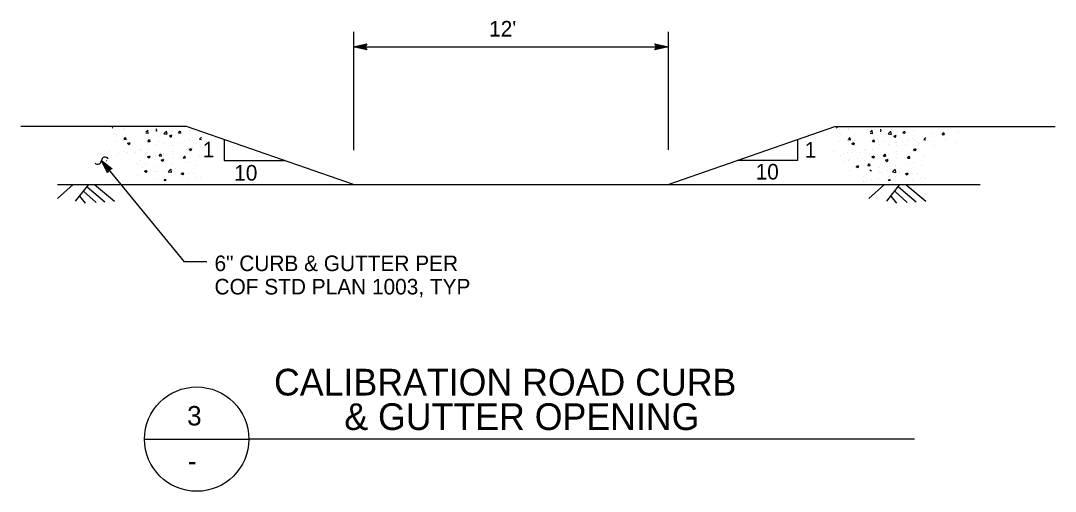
# Model space of a CAD drawing. Extents: x 6710407 to 6714861, y 1868090 to 1871317.
# Drawn here: x 6713554.4 to 6714019.3, y 1871055.4 to 1871266.8 of the extents above; entities that cross this region are included whole.
import ezdxf

# ---------------------------------------------------------------- set-up
doc = ezdxf.new("R2010")
doc.units = 0
doc.layers.add('Nongeo Data(60)', color=7, linetype='Continuous')

msp = doc.modelspace()

# ---------------------------------------------------------------- linework, layer by layer
at = {"layer": 'Nongeo Data(60)'}
for p, q in [((6713703.84, 1871261.83), (6713703.84, 1871208.58)), ((6713845.25, 1871261.83), (6713845.25, 1871208.78)), ((6713703.84, 1871255.06), (6713709.84, 1871256.39)), ((6713703.84, 1871255.06), (6713845.25, 1871255.06)), ((6713709.84, 1871253.72), (6713703.84, 1871255.06)), ((6713703.84, 1871255.06), (6713703.84, 1871255.06)), ((6713709.63, 1871254.08), (6713705.22, 1871255.06)), ((6713705.24, 1871255.06), (6713709.61, 1871256.03)), ((6713706.61, 1871255.06), (6713709.43, 1871255.69)), ((6713709.39, 1871254.44), (6713706.61, 1871255.06)), ((6713707.99, 1871255.06), (6713709.2, 1871255.33)), ((6713709.22, 1871254.78), (6713707.99, 1871255.06)), ((6713709.84, 1871256.39), (6713709.04, 1871255.06)), ((6713709.04, 1871255.06), (6713709.84, 1871253.72)), ((6713709.84, 1871256.39), (6713709.84, 1871256.39)), ((6713840.05, 1871255.06), (6713839.25, 1871256.4)), ((6713839.25, 1871256.4), (6713839.25, 1871256.4)), ((6713839.25, 1871256.4), (6713845.25, 1871255.06)), ((6713845.25, 1871255.06), (6713839.25, 1871253.73)), ((6713839.25, 1871253.73), (6713840.05, 1871255.06)), ((6713839.46, 1871256.05), (6713843.87, 1871255.06)), ((6713843.85, 1871255.06), (6713839.48, 1871254.09)), ((6713842.48, 1871255.06), (6713839.66, 1871254.44)), ((6713839.7, 1871255.69), (6713842.48, 1871255.06)), ((6713839.87, 1871255.34), (6713841.1, 1871255.06)), ((6713841.1, 1871255.06), (6713839.89, 1871254.8)), ((6713845.25, 1871255.06), (6713845.25, 1871255.06)), ((6713709.84, 1871253.72), (6713709.84, 1871253.72)), ((6713839.25, 1871253.73), (6713839.25, 1871253.73)), ((6713628.84, 1871219.23), (6713554.37, 1871219.23)), ((6713595.43, 1871218.72), (6713595.63, 1871218.69)), ((6713595.71, 1871218.63), (6713595.67, 1871218.99)), ((6713597.02, 1871217.9), (6713597.02, 1871217.9)), ((6713600.77, 1871218.4), (6713600.77, 1871218.4)), ((6713600.86, 1871217.79), (6713600.86, 1871217.79)), ((6713610.62, 1871216.74), (6713611.47, 1871217.63)), ((6713611.72, 1871216.15), (6713611.56, 1871217.57)), ((6713615.11, 1871217.31), (6713615.45, 1871217.28)), ((6713615.53, 1871217.22), (6713615.36, 1871218.16)), ((6713618.7, 1871216.01), (6713619.87, 1871217.23)), ((6713620.12, 1871215.74), (6713619.95, 1871217.17)), ((6713622.73, 1871217.01), (6713622.73, 1871217.01)), ((6713625.31, 1871216.42), (6713626.04, 1871217.28)), ((6713626.29, 1871216.28), (6713626.12, 1871217.22)), ((6713626.51, 1871216.85), (6713626.51, 1871216.85)), ((6713703.84, 1871193.26), (6713628.84, 1871219.23)), ((6713630.26, 1871217.35), (6713630.26, 1871217.35)), ((6713845.25, 1871193.26), (6713920.25, 1871219.23)), ((6713920.25, 1871219.23), (6714019.26, 1871219.23)), ((6713920.91, 1871218.64), (6713921.1, 1871218.61)), ((6713921.19, 1871218.54), (6713921.14, 1871218.91)), ((6713922.49, 1871217.82), (6713922.49, 1871217.82)), ((6713926.25, 1871218.31), (6713926.25, 1871218.31)), ((6713926.33, 1871217.7), (6713926.33, 1871217.7)), ((6713936.09, 1871216.66), (6713936.95, 1871217.55)), ((6713937.19, 1871216.06), (6713937.03, 1871217.48)), ((6713940.58, 1871217.23), (6713940.92, 1871217.2)), ((6713941, 1871217.14), (6713940.83, 1871218.08)), ((6713944.18, 1871215.93), (6713945.34, 1871217.14)), ((6713945.59, 1871215.66), (6713945.43, 1871217.08)), ((6713948.21, 1871216.93), (6713948.21, 1871216.93)), ((6713950.79, 1871216.34), (6713951.51, 1871217.2)), ((6713951.76, 1871216.2), (6713951.59, 1871217.14)), ((6713951.98, 1871216.77), (6713951.98, 1871216.77)), ((6713955.74, 1871217.26), (6713955.74, 1871217.26)), ((6713969.1, 1871216.79), (6713969.1, 1871216.79)), ((6713596.68, 1871216.25), (6713596.68, 1871216.25)), ((6713596.83, 1871212.48), (6713596.83, 1871212.48)), ((6713597.22, 1871215.6), (6713597.22, 1871215.6)), ((6713600.27, 1871212.95), (6713600.27, 1871212.95)), ((6713600.39, 1871213.59), (6713600.39, 1871213.59)), ((6713600.68, 1871212.79), (6713600.68, 1871212.79)), ((6713600.81, 1871213.5), (6713601.54, 1871214.36)), ((6713600.81, 1871213.5), (6713601.71, 1871213.42)), ((6713601.79, 1871213.36), (6713601.62, 1871214.3)), ((6713602.42, 1871211.73), (6713603.47, 1871212.14)), ((6713602.51, 1871213.23), (6713602.51, 1871213.23)), ((6713610.62, 1871216.37), (6713611.64, 1871216.21)), ((6713611.57, 1871212.56), (6713612.3, 1871213.42)), ((6713611.57, 1871212.56), (6713612.47, 1871212.48)), ((6713611.98, 1871214.48), (6713611.98, 1871214.48)), ((6713612.55, 1871212.42), (6713612.38, 1871213.36)), ((6713615.16, 1871216.05), (6713615.16, 1871216.05)), ((6713616.9, 1871212.5), (6713616.9, 1871212.5)), ((6713617.03, 1871215.6), (6713617.03, 1871215.6)), ((6713618.7, 1871216.01), (6713620.04, 1871215.8)), ((6713621.18, 1871215.06), (6713622.23, 1871215.47)), ((6713621.18, 1871215.06), (6713621.93, 1871214.56)), ((6713621.74, 1871214.18), (6713621.74, 1871214.18)), ((6713622.01, 1871214.5), (6713622.32, 1871215.41)), ((6713624.91, 1871212.17), (6713624.91, 1871212.17)), ((6713625.31, 1871216.42), (6713626.21, 1871216.34)), ((6713627.8, 1871212.96), (6713627.8, 1871212.96)), ((6713629.75, 1871213.84), (6713629.75, 1871213.84)), ((6713630.34, 1871213.15), (6713630.34, 1871213.15)), ((6713632, 1871212.18), (6713632, 1871212.18)), ((6713634.71, 1871213.53), (6713635.57, 1871214.42)), ((6713634.71, 1871213.53), (6713635.57, 1871213.4)), ((6713645.87, 1871213.33), (6713645.87, 1871203.96)), ((6713903.35, 1871213.38), (6713903.35, 1871204)), ((6713922.15, 1871216.16), (6713922.15, 1871216.16)), ((6713922.3, 1871212.4), (6713922.3, 1871212.4)), ((6713922.7, 1871215.52), (6713922.7, 1871215.52)), ((6713925.75, 1871212.87), (6713925.75, 1871212.87)), ((6713925.86, 1871213.5), (6713925.86, 1871213.5)), ((6713926.15, 1871212.71), (6713926.15, 1871212.71)), ((6713926.29, 1871213.41), (6713927.01, 1871214.27)), ((6713926.29, 1871213.41), (6713927.18, 1871213.33)), ((6713927.26, 1871213.27), (6713927.09, 1871214.21)), ((6713927.98, 1871213.14), (6713927.98, 1871213.14)), ((6713936.09, 1871216.28), (6713937.11, 1871216.12)), ((6713937.05, 1871212.47), (6713937.77, 1871213.33)), ((6713937.05, 1871212.47), (6713937.94, 1871212.39)), ((6713937.46, 1871214.39), (6713937.46, 1871214.39)), ((6713938.02, 1871212.33), (6713937.85, 1871213.27)), ((6713940.63, 1871215.97), (6713940.63, 1871215.97)), ((6713942.37, 1871212.42), (6713942.37, 1871212.42)), ((6713942.51, 1871215.52), (6713942.51, 1871215.52)), ((6713944.18, 1871215.93), (6713945.51, 1871215.72)), ((6713946.66, 1871214.98), (6713947.71, 1871215.38)), ((6713946.66, 1871214.98), (6713947.4, 1871214.48)), ((6713947.22, 1871214.09), (6713947.22, 1871214.09)), ((6713947.48, 1871214.42), (6713947.79, 1871215.32)), ((6713950.79, 1871216.34), (6713951.68, 1871216.26)), ((6713953.28, 1871212.87), (6713953.28, 1871212.87)), ((6713955.22, 1871213.76), (6713955.22, 1871213.76)), ((6713955.81, 1871213.06), (6713955.81, 1871213.06)), ((6713960.18, 1871213.44), (6713961.04, 1871214.34)), ((6713960.18, 1871213.44), (6713961.04, 1871213.31)), ((6713963.23, 1871212.56), (6713963.23, 1871212.56)), ((6713963.42, 1871216.04), (6713963.42, 1871216.04)), ((6713967.81, 1871216.74), (6713967.81, 1871216.74)), ((6713968.44, 1871215.67), (6713969.16, 1871216.53)), ((6713968.44, 1871215.67), (6713969.34, 1871215.59)), ((6713969.42, 1871215.53), (6713969.24, 1871216.47)), ((6713969.42, 1871213.44), (6713969.42, 1871213.44)), ((6713971.02, 1871213.69), (6713971.02, 1871213.69)), ((6713974.63, 1871212.12), (6713974.63, 1871212.12)), ((6713975.82, 1871216.41), (6713975.82, 1871216.41)), ((6713594.24, 1871207.98), (6713594.24, 1871207.98)), ((6713600.5, 1871207.8), (6713600.5, 1871207.8)), ((6713602.25, 1871207.64), (6713602.25, 1871207.64)), ((6713602.42, 1871211.73), (6713603.16, 1871211.23)), ((6713603.24, 1871211.17), (6713603.55, 1871212.08)), ((6713606, 1871207.7), (6713606, 1871207.7)), ((6713608.04, 1871208.56), (6713608.04, 1871208.56)), ((6713608.29, 1871208.93), (6713608.29, 1871208.93)), ((6713611.79, 1871209.05), (6713611.79, 1871209.05)), ((6713614.97, 1871211.06), (6713614.97, 1871211.06)), ((6713619.05, 1871211.46), (6713619.05, 1871211.46)), ((6713622.55, 1871212.02), (6713622.55, 1871212.02)), ((6713622.56, 1871210.94), (6713622.56, 1871210.94)), ((6713622.65, 1871208.17), (6713622.65, 1871208.17)), ((6713626.32, 1871211.43), (6713626.32, 1871211.43)), ((6713630.14, 1871209.03), (6713631.19, 1871209.43)), ((6713630.14, 1871209.03), (6713630.88, 1871208.52)), ((6713630.16, 1871208.15), (6713630.16, 1871208.15)), ((6713630.96, 1871208.46), (6713631.27, 1871209.37)), ((6713631.4, 1871209.67), (6713631.4, 1871209.67)), ((6713632.91, 1871211.83), (6713632.91, 1871211.83)), ((6713919.71, 1871207.89), (6713919.71, 1871207.89)), ((6713925.97, 1871207.71), (6713925.97, 1871207.71)), ((6713927.72, 1871207.55), (6713927.72, 1871207.55)), ((6713927.89, 1871211.65), (6713928.94, 1871212.05)), ((6713927.89, 1871211.65), (6713928.63, 1871211.15)), ((6713928.72, 1871211.09), (6713929.02, 1871211.99)), ((6713931.48, 1871207.62), (6713931.48, 1871207.62)), ((6713933.51, 1871208.47), (6713933.51, 1871208.47)), ((6713933.76, 1871208.84), (6713933.76, 1871208.84)), ((6713937.26, 1871208.97), (6713937.26, 1871208.97)), ((6713940.45, 1871210.98), (6713940.45, 1871210.98)), ((6713944.53, 1871211.37), (6713944.53, 1871211.37)), ((6713948.02, 1871211.94), (6713948.02, 1871211.94)), ((6713948.04, 1871210.85), (6713948.04, 1871210.85)), ((6713948.12, 1871208.08), (6713948.12, 1871208.08)), ((6713950.38, 1871212.08), (6713950.38, 1871212.08)), ((6713951.79, 1871211.34), (6713951.79, 1871211.34)), ((6713955.61, 1871208.94), (6713956.66, 1871209.34)), ((6713955.61, 1871208.94), (6713956.36, 1871208.44)), ((6713955.63, 1871208.07), (6713955.63, 1871208.07)), ((6713956.44, 1871208.38), (6713956.74, 1871209.28)), ((6713956.87, 1871209.58), (6713956.87, 1871209.58)), ((6713957.47, 1871212.09), (6713957.47, 1871212.09)), ((6713958.39, 1871211.74), (6713958.39, 1871211.74)), ((6713965.15, 1871210.87), (6713965.15, 1871210.87)), ((6713627.96, 1871158.43), (6713590.68, 1871203.98)), ((6713593.45, 1871198.49), (6713590.68, 1871203.98)), ((6713590.68, 1871203.98), (6713590.68, 1871203.98)), ((6713590.68, 1871203.98), (6713595.51, 1871200.18)), ((6713593.58, 1871198.88), (6713591.56, 1871202.91)), ((6713591.57, 1871202.9), (6713595.09, 1871200.13)), ((6713592.83, 1871203.98), (6713592.86, 1871204.02)), ((6713597.26, 1871206.2), (6713597.26, 1871206.2)), ((6713598.56, 1871207.31), (6713598.56, 1871207.31)), ((6713608.11, 1871203.93), (6713608.11, 1871203.93)), ((6713610.25, 1871207.3), (6713610.25, 1871207.3)), ((6713611.37, 1871205.7), (6713612.42, 1871206.1)), ((6713611.37, 1871205.7), (6713612.12, 1871205.19)), ((6713612.2, 1871205.13), (6713612.5, 1871206.04)), ((6713613.9, 1871206.66), (6713613.9, 1871206.66)), ((6713614.79, 1871206.07), (6713614.79, 1871206.07)), ((6713616.63, 1871206.08), (6713617.36, 1871206.94)), ((6713616.63, 1871206.08), (6713617.53, 1871206)), ((6713617.61, 1871205.94), (6713617.44, 1871206.88)), ((6713617.53, 1871204.19), (6713618.58, 1871204.59)), ((6713617.53, 1871204.19), (6713618.28, 1871203.68)), ((6713618.36, 1871203.62), (6713618.67, 1871204.53)), ((6713618.62, 1871205.02), (6713618.62, 1871205.02)), ((6713618.76, 1871206.56), (6713618.76, 1871206.56)), ((6713622.37, 1871207.03), (6713622.37, 1871207.03)), ((6713622.37, 1871205.51), (6713622.37, 1871205.51)), ((6713626.77, 1871206.22), (6713626.77, 1871206.22)), ((6713627.39, 1871205.14), (6713628.12, 1871206)), ((6713627.39, 1871205.14), (6713628.29, 1871205.06)), ((6713628.05, 1871206.26), (6713628.05, 1871206.26)), ((6713628.37, 1871205), (6713628.2, 1871205.94)), ((6713628.38, 1871202.92), (6713628.38, 1871202.92)), ((6713629.98, 1871203.16), (6713629.98, 1871203.16)), ((6713634.77, 1871205.88), (6713634.77, 1871205.88)), ((6713645.87, 1871203.96), (6713672.95, 1871203.96)), ((6713903.35, 1871204), (6713876.27, 1871204)), ((6713922.73, 1871206.12), (6713922.73, 1871206.12)), ((6713924.04, 1871207.23), (6713924.04, 1871207.23)), ((6713924.46, 1871203.34), (6713924.46, 1871203.34)), ((6713926.49, 1871204.2), (6713926.49, 1871204.2)), ((6713926.74, 1871204.56), (6713926.74, 1871204.56)), ((6713928.71, 1871202.93), (6713928.71, 1871202.93)), ((6713930.25, 1871204.69), (6713930.25, 1871204.69)), ((6713933.58, 1871203.85), (6713933.58, 1871203.85)), ((6713935.73, 1871207.21), (6713935.73, 1871207.21)), ((6713936.84, 1871205.61), (6713937.89, 1871206.01)), ((6713936.84, 1871205.61), (6713937.59, 1871205.11)), ((6713937.67, 1871205.05), (6713937.97, 1871205.95)), ((6713939.37, 1871206.58), (6713939.37, 1871206.58)), ((6713940.26, 1871205.98), (6713940.26, 1871205.98)), ((6713942.11, 1871205.99), (6713942.83, 1871206.86)), ((6713942.11, 1871205.99), (6713943, 1871205.92)), ((6713943.09, 1871205.86), (6713942.91, 1871206.8)), ((6713943.01, 1871204.1), (6713944.06, 1871204.51)), ((6713943.01, 1871204.1), (6713943.75, 1871203.6)), ((6713943.83, 1871203.54), (6713944.14, 1871204.45)), ((6713944.09, 1871204.93), (6713944.09, 1871204.93)), ((6713944.23, 1871206.47), (6713944.23, 1871206.47)), ((6713947.84, 1871206.94), (6713947.84, 1871206.94)), ((6713947.84, 1871205.43), (6713947.84, 1871205.43)), ((6713952.24, 1871206.13), (6713952.24, 1871206.13)), ((6713952.87, 1871205.05), (6713953.59, 1871205.92)), ((6713952.87, 1871205.05), (6713953.76, 1871204.97)), ((6713953.53, 1871206.18), (6713953.53, 1871206.18)), ((6713953.84, 1871204.91), (6713953.67, 1871205.86)), ((6713953.85, 1871202.83), (6713953.85, 1871202.83)), ((6713955.45, 1871203.07), (6713955.45, 1871203.07)), ((6713960.25, 1871205.79), (6713960.25, 1871205.79)), ((6713593.71, 1871199.29), (6713592.43, 1871201.84)), ((6713592.43, 1871201.84), (6713594.7, 1871200.05)), ((6713593.87, 1871199.64), (6713593.3, 1871200.77)), ((6713593.3, 1871200.77), (6713594.28, 1871200)), ((6713593.98, 1871199.95), (6713593.45, 1871198.49)), ((6713593.45, 1871198.49), (6713593.45, 1871198.49)), ((6713595.51, 1871200.18), (6713593.98, 1871199.95)), ((6713595.51, 1871200.18), (6713595.51, 1871200.18)), ((6713606.67, 1871202.06), (6713606.67, 1871202.06)), ((6713606.92, 1871202.42), (6713606.92, 1871202.42)), ((6713608.89, 1871200.79), (6713608.89, 1871200.79)), ((6713610, 1871199.19), (6713611.05, 1871199.59)), ((6713610, 1871199.19), (6713610.75, 1871198.69)), ((6713610.42, 1871202.55), (6713610.42, 1871202.55)), ((6713610.83, 1871198.63), (6713611.13, 1871199.53)), ((6713612.53, 1871200.16), (6713612.53, 1871200.16)), ((6713614.61, 1871201.07), (6713614.61, 1871201.07)), ((6713614.67, 1871199.1), (6713614.67, 1871199.1)), ((6713615.84, 1871198.89), (6713615.84, 1871198.89)), ((6713618.43, 1871199.6), (6713618.43, 1871199.6)), ((6713619.63, 1871201.41), (6713619.63, 1871201.41)), ((6713620.69, 1871198.92), (6713621.86, 1871200.13)), ((6713620.69, 1871198.92), (6713622.02, 1871198.71)), ((6713622.11, 1871198.65), (6713621.94, 1871200.07)), ((6713622.18, 1871202.03), (6713622.18, 1871202.03)), ((6713623.85, 1871198.55), (6713623.85, 1871198.55)), ((6713624.11, 1871200.35), (6713624.11, 1871200.35)), ((6713626.49, 1871198.15), (6713627.54, 1871198.55)), ((6713627.31, 1871197.59), (6713627.62, 1871198.49)), ((6713629.79, 1871198.17), (6713629.79, 1871198.17)), ((6713631.85, 1871198.21), (6713631.85, 1871198.21)), ((6713633.58, 1871201.59), (6713633.58, 1871201.59)), ((6713926.56, 1871199.57), (6713926.56, 1871199.57)), ((6713929.83, 1871201.33), (6713930.88, 1871201.73)), ((6713929.83, 1871201.33), (6713930.57, 1871200.83)), ((6713930.65, 1871200.77), (6713930.96, 1871201.67)), ((6713932.36, 1871202.3), (6713932.36, 1871202.3)), ((6713933.25, 1871201.7), (6713933.25, 1871201.7)), ((6713935.09, 1871201.72), (6713935.81, 1871202.58)), ((6713935.09, 1871201.72), (6713935.99, 1871201.64)), ((6713936.07, 1871201.58), (6713935.9, 1871202.52)), ((6713935.99, 1871199.82), (6713936.74, 1871199.32)), ((6713940.08, 1871200.99), (6713940.08, 1871200.99)), ((6713940.14, 1871199.02), (6713940.14, 1871199.02)), ((6713941.31, 1871198.81), (6713941.31, 1871198.81)), ((6713943.9, 1871199.51), (6713943.9, 1871199.51)), ((6713945.1, 1871201.33), (6713945.1, 1871201.33)), ((6713946.16, 1871198.83), (6713947.33, 1871200.05)), ((6713946.16, 1871198.83), (6713947.5, 1871198.62)), ((6713947.58, 1871198.56), (6713947.41, 1871199.99)), ((6713947.66, 1871201.95), (6713947.66, 1871201.95)), ((6713949.32, 1871198.47), (6713949.32, 1871198.47)), ((6713949.58, 1871200.26), (6713949.58, 1871200.26)), ((6713951.96, 1871198.06), (6713953.01, 1871198.47)), ((6713952.79, 1871197.5), (6713953.09, 1871198.41)), ((6713959.05, 1871201.51), (6713959.05, 1871201.51)), ((6713606.74, 1871197.43), (6713606.74, 1871197.43)), ((6713614.43, 1871196.08), (6713614.43, 1871196.08)), ((6713618.78, 1871194.87), (6713619.44, 1871195.66)), ((6713619, 1871196.88), (6713619, 1871196.88)), ((6713619.65, 1871194.87), (6713619.52, 1871195.6)), ((6713622, 1871197.04), (6713622, 1871197.04)), ((6713626.49, 1871198.15), (6713627.23, 1871197.64)), ((6713627.01, 1871196.54), (6713627.01, 1871196.54)), ((6713629.63, 1871195.68), (6713629.63, 1871195.68)), ((6713633.39, 1871196.17), (6713633.39, 1871196.17)), ((6713635.02, 1871196.2), (6713635.02, 1871196.2)), ((6713933.07, 1871196.71), (6713933.07, 1871196.71)), ((6713933.13, 1871194.74), (6713933.13, 1871194.74)), ((6713934.3, 1871194.53), (6713934.3, 1871194.53)), ((6713936.88, 1871195.23), (6713936.88, 1871195.23)), ((6713939.9, 1871195.99), (6713939.9, 1871195.99)), ((6713944.25, 1871194.79), (6713944.91, 1871195.57)), ((6713944.47, 1871196.79), (6713944.47, 1871196.79)), ((6713945.13, 1871194.79), (6713944.99, 1871195.51)), ((6713947.48, 1871196.96), (6713947.48, 1871196.96)), ((6713951.96, 1871198.06), (6713952.71, 1871197.56)), ((6713952.48, 1871196.45), (6713952.48, 1871196.45)), ((6713955.11, 1871195.59), (6713955.11, 1871195.59)), ((6713955.27, 1871198.08), (6713955.27, 1871198.08)), ((6713957.33, 1871198.13), (6713957.33, 1871198.13)), ((6713958.86, 1871196.08), (6713958.86, 1871196.08)), ((6713960.49, 1871196.11), (6713960.49, 1871196.11)), ((6713578.02, 1871193.27), (6713570.89, 1871186.93)), ((6713570.89, 1871193.26), (6713985.43, 1871193.26)), ((6713570.89, 1871193.26), (6713620.89, 1871193.26)), ((6713584.78, 1871193.23), (6713578.9, 1871185.75)), ((6713582.73, 1871190.04), (6713588.23, 1871185.04)), ((6713584.2, 1871192.11), (6713592.25, 1871185.48)), ((6713587.52, 1871193.2), (6713596.53, 1871185.78)), ((6713942.56, 1871193.27), (6713935.43, 1871186.93)), ((6713935.43, 1871193.26), (6713985.43, 1871193.26)), ((6713949.32, 1871193.23), (6713943.44, 1871185.75)), ((6713947.27, 1871190.04), (6713952.77, 1871185.04)), ((6713948.74, 1871192.11), (6713956.79, 1871185.48)), ((6713952.06, 1871193.2), (6713961.07, 1871185.78)), ((6713580.78, 1871187.9), (6713583.35, 1871184.74)), ((6713945.32, 1871187.9), (6713947.89, 1871184.74)), ((6713637.96, 1871158.43), (6713627.96, 1871158.43)), ((6713609.78, 1871078.74), (6713656.9, 1871078.74)), ((6713955.96, 1871078.8), (6713656.9, 1871078.8))]:
    msp.add_line(p, q, dxfattribs=at)
msp.add_circle((6713633.46, 1871078.8), 23.44, dxfattribs=at)
for centre, radius, start, end in [((6713588.95, 1871204.08), 1.73, 227.6526, 356.747), ((6713592.3, 1871203.89), 1.62, 31.3389, 176.747)]:
    msp.add_arc(centre, radius, start, end, dxfattribs=at)

# ---------------------------------------------------------------- texts
for s, height, p in [("12'", 7, (6713764.86, 1871259.68)), ('1', 7, (6713636.16, 1871205.37)), ('1', 7, (6713906.64, 1871205.27)), ('10', 7, (6713650.32, 1871194.95)), ('10', 7, (6713884.61, 1871195.44)), ('6" CURB & GUTTER PER', 7, (6713641.47, 1871154.29)), ('COF STD PLAN 1003, TYP', 7, (6713641.47, 1871143.79)), ('CALIBRATION ROAD CURB', 12, (6713668.21, 1871098.4)), ('3', 8.75, (6713629.15, 1871084.94)), ('& GUTTER OPENING', 12, (6713699.77, 1871082.9)), ('-', 8.75, (6713629.48, 1871064.64))]:
    msp.add_text(s, height=height, dxfattribs=at).set_placement(p)

doc.saveas('drawing.dxf')
